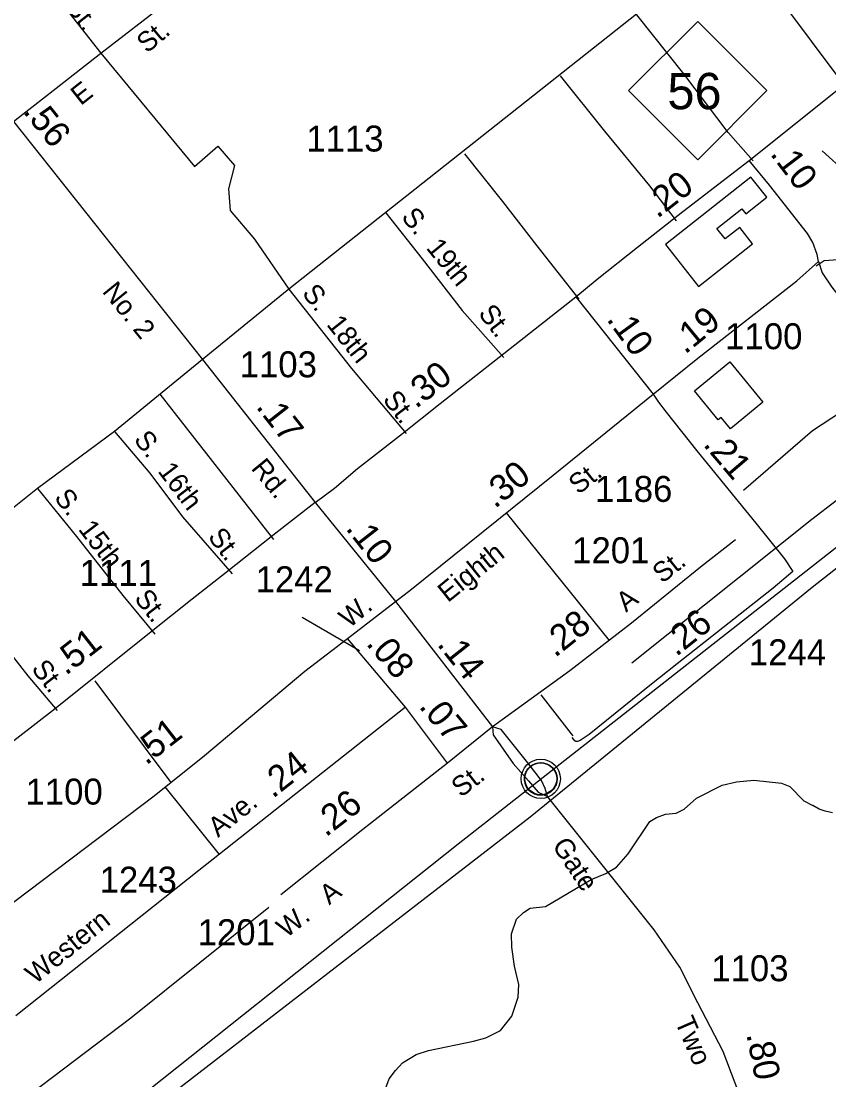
# Model space of a CAD drawing. Extents: x 2056842 to 2160602, y 826753 to 1016856.
# Drawn here: x 2070103 to 2073990, y 864781 to 869878 of the extents above; entities that cross this region are included whole.
import ezdxf

# ---------------------------------------------------------------- set-up
doc = ezdxf.new("R2010")
doc.units = 0
for name, color, linetype in [('Exist Boundary Land Use Reservation Military US Department of Defense', 7, 'Continuous'), ('Exist Civil Demographics Community CELL', 7, 'Continuous'), ('Exist Cultural Warehouse Building Footprint', 7, 'Continuous'), ('Exist Hydrographic Creek Single Shore', 7, 'Continuous'), ('Exist Railroad Mainline', 7, 'Continuous'), ('Exist Railroad Siding', 7, 'Continuous'), ('Exist Road Non-System Type 51', 7, 'Continuous'), ('Exist Road Non-System Type 51 Label', 7, 'Continuous'), ('Exist Road Primary NC Attributed', 7, 'Continuous'), ('Exist Road Primary NC Service Mileage Hundredths English Label', 7, 'Continuous'), ('Exist Road Primary NC Shield CELL', 7, 'Continuous'), ('Exist Road Primary NC Shield Number Label', 7, 'Continuous'), ('Exist Road Secondary Mileage Hundredths English Label', 7, 'Continuous'), ('Exist Road Secondary Type 51 Attributed', 7, 'Continuous'), ('Exist Road Secondary Type 51 Divided Attributed', 7, 'Continuous'), ('Exist Road Secondary Type 51 Label', 7, 'Continuous'), ('Exist Road Secondary Type 51 Number Label', 7, 'Continuous')]:
    doc.layers.add(name, color=color, linetype=linetype)

msp = doc.modelspace()

# ---------------------------------------------------------------- linework, layer by layer
at = {"layer": 'Exist Boundary Land Use Reservation Military US Department of Defense'}
msp.add_lwpolyline([(2079729.3, 873057.2), (2079217.9, 872231.6), (2078917.6, 871495.8), (2078852.5, 871275.5), (2078751.7, 871162.9), (2076995.4, 869694.7), (2075448.8, 868458.6), (2072205.6, 865914.9), (2069683.3, 863910.7), (2068119, 862645.9), (2067327.2, 862021.6)], dxfattribs=at)
at = {"layer": 'Exist Civil Demographics Community CELL'}
msp.add_lwpolyline([(2072526, 866242.3), (2072527, 866247.9), (2072528.8, 866254.5), (2072531.7, 866261.7), (2072534.6, 866267.4), (2072538, 866273.2), (2072541.7, 866278.3), (2072545.7, 866282.6), (2072550.3, 866287.2), (2072555.8, 866291.8), (2072561.2, 866295.5), (2072566.1, 866298.4), (2072571.2, 866300.8), (2072576.6, 866303.1), (2072582.3, 866304.9), (2072586.6, 866306.1), (2072591.5, 866306.8), (2072595.6, 866307.5), (2072601.9, 866307.8), (2072606.4, 866307.7), (2072612, 866307.4), (2072616.9, 866306.7), (2072621.9, 866305.7), (2072626.9, 866304.3), (2072632, 866302.4), (2072638.7, 866299.4), (2072644.9, 866296), (2072650, 866292.4), (2072655.2, 866288.4), (2072658.5, 866285.3), (2072662.6, 866280.9), (2072666.5, 866276.2), (2072669.5, 866271.6), (2072672.7, 866266.6), (2072675.1, 866261.4), (2072677.2, 866256.4), (2072678.7, 866251.4), (2072680, 866246.8), (2072681.1, 866240.7), (2072681.7, 866236.1), (2072682, 866230.1), (2072681.8, 866224.3), (2072681.2, 866218.6), (2072680.3, 866213.1), (2072678.7, 866206.9), (2072676.8, 866201.1), (2072674.5, 866196), (2072671.3, 866190), (2072668, 866184.7), (2072664.6, 866180), (2072660.4, 866175.3), (2072655.1, 866170.3), (2072650.1, 866166.2), (2072645, 866162.7), (2072640.7, 866160.2), (2072633.9, 866157), (2072626.8, 866154.3), (2072620.8, 866152.8), (2072614.2, 866151.5), (2072609.8, 866151.1), (2072605.3, 866150.8), (2072599.7, 866150.8), (2072595.4, 866151.2), (2072589.8, 866151.9), (2072583.9, 866153.2), (2072579.3, 866154.5), (2072574.1, 866156.4), (2072569.5, 866158.4), (2072565.6, 866160.7), (2072558.8, 866164.7), (2072553.2, 866169), (2072548.3, 866173.5), (2072543.8, 866178.3), (2072540.7, 866182.3), (2072537.7, 866186.5), (2072533.6, 866193.6), (2072531.9, 866197.1), (2072530.2, 866201.1), (2072527.6, 866209.3), (2072526, 866216.4), (2072525.3, 866221.5), (2072525, 866227.9), (2072525, 866232.6), (2072525.5, 866239)], close=True, dxfattribs=at)
for centre, radius in [((2072603.6, 866229.9), 94.3), ((2072603.4, 866230.2), 76.7)]:
    msp.add_circle(centre, radius, dxfattribs=at)
at = {"layer": 'Exist Cultural Warehouse Building Footprint'}
for points in [[(2073614.1, 869127.4), (2073203.4, 868803.4), (2073362.8, 868601.2), (2073623.1, 868806.5), (2073561.3, 868884.8), (2073490.9, 868829.3), (2073451, 868879.9), (2073571.1, 868974.6), (2073590.1, 868950.6), (2073690.9, 869030.1)], [(2073512.7, 868237.5), (2073672.1, 868044.1), (2073516, 867915.3), (2073471.4, 867969.4), (2073457.7, 867958.1), (2073342.8, 868097.5)]]:
    msp.add_lwpolyline(points, close=True, dxfattribs=at)
at = {"layer": 'Exist Hydrographic Creek Single Shore'}
for points in [[(2071858.2, 864741.9), (2071874.1, 864785.8), (2071904.1, 864826), (2071938.1, 864861.9), (2072003.9, 864902.2), (2072063.9, 864922.3), (2072279.7, 864966.7), (2072339.8, 864982.8), (2072409.6, 865018.8), (2072463.6, 865086.9), (2072495.3, 865179.1), (2072497.3, 865239), (2072477.2, 865327.1), (2072464.9, 865418.9), (2072462.8, 865483), (2072486.7, 865554.9), (2072520.5, 865587), (2072552.6, 865607.1), (2072626.5, 865615.2), (2072846.3, 865745.7), (2072916.3, 865773.9), (2072968.1, 865803.8), (2073024, 865868), (2073127.9, 866024.1), (2073159.7, 866044.3), (2073203.6, 866060.4), (2073255.7, 866064.5), (2073293.7, 866084.5), (2073353.6, 866136.5), (2073477.3, 866198.7), (2073545.5, 866214.9), (2073629.4, 866223), (2073761.4, 866209.3), (2073801.5, 866193.4), (2073869.6, 866123.6), (2073913.3, 866101.8)], [(2074007.9, 866065.8), (2073971.9, 866073.7), (2073943.9, 866083.5), (2073913.3, 866101.8)]]:
    msp.add_lwpolyline(points, dxfattribs=at)
at = {"layer": 'Exist Railroad Mainline'}
msp.add_lwpolyline([(2077141.8, 869689), (2077103.2, 869658.3), (2073909.4, 867150.4), (2072551.8, 866045), (2070604.6, 864539.6), (2068671.2, 863006.8), (2068469.9, 862844.9), (2068294.9, 862704.5), (2068034.7, 862501.8), (2067817.2, 862332.3), (2067721.7, 862256.3)], dxfattribs=at)
at = {"layer": 'Exist Railroad Siding'}
for points in [[(2075214.7, 868475), (2074492.9, 867928.2), (2073908.4, 867478.5), (2073042.4, 866786)], [(2075214.7, 868475), (2074727.7, 868402.3), (2074340.2, 868185.8), (2073911.2, 867904.7), (2073578.9, 867618.9)]]:
    msp.add_lwpolyline(points, dxfattribs=at)
at = {"layer": 'Exist Road Non-System Type 51'}
for p, q in [((2073534.9, 870276.7), (2074062.8, 869570.7)), ((2070770.5, 868081.8), (2071316.4, 867381.7)), ((2072437.3, 867510.3), (2072933.4, 866896.6)), ((2070457.8, 866701.1), (2070822.8, 866212.3)), ((2071056.5, 865866.2), (2070796.4, 866191.1)), ((2070958, 865788), (2070076.3, 865088.1))]:
    msp.add_line(p, q, dxfattribs=at)
for points in [[(2070485.6, 869724.4), (2071117.9, 870214.1), (2071529.8, 870554.7), (2071803.1, 870758.1)], [(2069936.6, 870427.2), (2070125.8, 870184.2), (2070485.6, 869724.4)], [(2073625.7, 869204.9), (2073506.1, 869341.7), (2073292.4, 869624.2), (2073066.3, 869908.5)], [(2070044.1, 869378.5), (2070233.8, 869526.1), (2070485.6, 869724.4)], [(2070485.6, 869724.4), (2070936.6, 869177.6), (2071049.8, 869276), (2071130.2, 869183.6), (2071100.4, 869070.3), (2071109.3, 868966), (2071225.5, 868828.8), (2071390.5, 868587.8)], [(2072697.6, 869614.1), (2072909.5, 869348.4), (2073126.3, 869085.3), (2073255.9, 868916.9)], [(2072236.6, 869239.2), (2072419.1, 869010.4), (2072584.4, 868795.7), (2072785.9, 868539)], [(2073928.8, 868699.6), (2073967.9, 868726), (2074033.5, 868730.4), (2074310.6, 868942.1), (2074347.8, 869012.2), (2074335.9, 869082.2), (2074281.5, 869136.6), (2074074.4, 869147.1), (2073958.3, 869252.9)], [(2071857.5, 868955.2), (2072033.3, 868733.1), (2072225.4, 868484.2), (2072425.8, 868258.4)], [(2071390.5, 868587.8), (2071692.2, 868205.5), (2071955.1, 867893.2)], [(2070551.9, 867902.1), (2070722.4, 867701.6), (2070878.8, 867491.5), (2071117.9, 867216.4)], [(2070181.7, 867627.1), (2070369.4, 867396.1), (2070591.7, 867112.5), (2070745.5, 866926.5)], [(2069717.7, 867261.2), (2069933.3, 866982), (2070134.4, 866725.7), (2070275.5, 866558.3)], [(2072603.6, 866634.8), (2072749.4, 866446.6), (2072757.4, 866436.9)], [(2069882.6, 864924.1), (2070088.2, 864667.7), (2070630.4, 865079.1), (2071294.8, 865611.4)]]:
    msp.add_lwpolyline(points, dxfattribs=at)
at = {"layer": 'Exist Road Primary NC Attributed'}
for points in [[(2073605.9, 869207.8), (2074446.4, 869879.4), (2074652.8, 870041.2), (2075203.2, 870477.2), (2075559.9, 870753.7)], [(2072771.9, 868550.5), (2072875.1, 868635.4), (2073069.3, 868790.1), (2073287.1, 868961.9), (2073605.9, 869207.8)], [(2071517.7, 867560.5), (2071611, 867629.8), (2071721.7, 867723.6), (2071937.8, 867893.3), (2072119.9, 868037.6), (2072402.5, 868260.2), (2072771.9, 868550.5)]]:
    msp.add_lwpolyline(points, dxfattribs=at)
at = {"layer": 'Exist Road Primary NC Shield CELL'}
msp.add_lwpolyline([(2073026, 869543.5), (2073359, 869876.5), (2073692, 869543.5), (2073359, 869210.5)], close=True, dxfattribs=at)
at = {"layer": 'Exist Road Secondary Type 51 Attributed'}
for p, q in [((2070551.9, 867902.1), (2070181.7, 867627.1)), ((2070181.7, 867627.1), (2069717.7, 867261.2)), ((2070728.1, 866937.6), (2070267.1, 866569)), ((2071951.7, 866574.2), (2071672.6, 866905.6)), ((2070267.1, 866569), (2069896.1, 866280.7)), ((2071951.7, 866574.2), (2070958, 865788)), ((2072154.3, 866305.2), (2071951.7, 866574.2))]:
    msp.add_line(p, q, dxfattribs=at)
for points in [[(2076671.9, 872768.2), (2071390.5, 868587.8), (2070976, 868248.9)], [(2069141.2, 870568.8), (2069519.3, 870096), (2070065.6, 869395.3), (2070976, 868248.9)], [(2073939.6, 868720.5), (2073933.9, 868754.9), (2073913.3, 868812.2), (2073886.5, 868855.8), (2073705, 869088.3), (2073605.9, 869207.8)], [(2073144.5, 868081.8), (2073358.8, 868255.7), (2073836.4, 868628.1), (2073939.6, 868720.5)], [(2073939.6, 868720.5), (2073958.4, 868666.1), (2074005.1, 868597.9), (2074160.1, 868398.1), (2074344.8, 868174.5), (2074509.4, 867957.6), (2074577.9, 867877.2), (2074618.1, 867871.2)], [(2072771.9, 868550.5), (2073144.5, 868081.8)], [(2070976, 868248.9), (2070551.9, 867902.1)], [(2070976, 868248.9), (2071517.7, 867560.5)], [(2071903.7, 867083.1), (2071981.1, 867142.6), (2072662.6, 867691.9), (2073144.5, 868081.8)], [(2073144.5, 868081.8), (2073170.7, 868043.3), (2073206.7, 867995.2), (2073355.2, 867808.5), (2073638.1, 867460.6), (2073775.9, 867289.5), (2073817.2, 867228)], [(2071517.7, 867560.5), (2071313.3, 867401.9), (2071089.9, 867224.1)], [(2071517.7, 867560.5), (2071903.7, 867083.1)], [(2073540.4, 867381.2), (2073372.8, 867249.6), (2073039.9, 866979.1), (2072743.4, 866749.5), (2072370.9, 866479.7)], [(2071089.9, 867224.1), (2070925, 867094.2), (2070728.1, 866937.6)], [(2073817.2, 867228), (2073722.8, 867148.5), (2073479.8, 866957.7), (2073260.5, 866784.1), (2073127.9, 866679.8), (2072837.2, 866443.8), (2072803.4, 866420.8), (2072793, 866415.1), (2072779.5, 866410.4), (2072771.5, 866409.5), (2072766.7, 866412.7), (2072755, 866428.3)], [(2071672.6, 866905.6), (2071903.7, 867083.1)], [(2071903.7, 867083.1), (2072370.9, 866479.7)], [(2069800.3, 865437.4), (2070743.3, 866148.4), (2070985.3, 866342.9), (2071468, 866748.4), (2071672.6, 866905.6)], [(2072370.9, 866479.7), (2072154.3, 866305.2)], [(2072154.3, 866305.2), (2071746.8, 865986.1), (2071352.5, 865670.7)], [(2074324.2, 863555.3), (2074200.8, 863648.2), (2074166.2, 863671.2), (2073945.3, 863820.7), (2073797.9, 863943.3), (2073727.3, 864047.2), (2073660.8, 864250.9), (2073645.2, 864405.8), (2073578.8, 864659.3), (2073481.1, 864917), (2073359.6, 865150.9), (2073272.4, 865323.4), (2073149.9, 865502.1), (2072636.1, 866145.1)]]:
    msp.add_lwpolyline(points, dxfattribs=at)
at = {"layer": 'Exist Road Secondary Type 51 Divided Attributed'}
for points in [[(2072636.1, 866145.1), (2072624.2, 866182.7), (2072606.9, 866222.2), (2072540.5, 866307.6), (2072413.6, 866467.1), (2072370.9, 866479.7)], [(2072370.9, 866479.7), (2072374.7, 866441.4), (2072470.9, 866303.4), (2072545, 866219.8), (2072591, 866165.4), (2072636.1, 866145.1)]]:
    msp.add_lwpolyline(points, dxfattribs=at)
at = {"layer": 'Exist Road Secondary Type 51 Number Label'}
msp.add_line((2071730.3, 866845.6), (2071454.8, 867007.1), dxfattribs=at)

# ---------------------------------------------------------------- texts
at = {"layer": 'Exist Road Non-System Type 51 Label'}
for s, rotation, p in [('St.', 307.8499, (2070311.4, 869946)), ('St.', 39.9424, (2070708.2, 869720.3)), ('E', 38.3138, (2070389.1, 869468.6)), ('S.  19th', 308.9697, (2071928.3, 868933.6)), ('S.  18th', 308.3068, (2071450.9, 868566.3)), ('St.', 307.2946, (2072299.3, 868469.9)), ('St.', 307.2946, (2071839.5, 868055.2)), ('S.  16th', 307.2946, (2070641.3, 867862.3)), ('S.  15th', 307.5565, (2070258.1, 867582.3)), ('St.', 307.2946, (2070997.8, 867394.3)), ('St.', 307.5565, (2070643.3, 867097.7)), ('St.', 307.5565, (2070148.3, 866759)), ('Ave.', 38.6735, (2071050, 865945)), ('Western', 38.8195, (2070170.8, 865237.8))]:
    msp.add_text(s, height=95, rotation=rotation, dxfattribs=at).set_placement(p)
at = {"layer": 'Exist Road Primary NC Service Mileage Hundredths English Label'}
for s, rotation, p in [('.20', 37.9179, (2073164.9, 868925.2)), ('.30', 37.8582, (2072002.6, 868009.3))]:
    msp.add_text(s, height=125, rotation=rotation, dxfattribs=at).set_placement(p)
at = {"layer": 'Exist Road Primary NC Shield Number Label'}
msp.add_text('56', height=175, dxfattribs=at).set_placement((2073213.1, 869453.8))
at = {"layer": 'Exist Road Secondary Mileage Hundredths English Label'}
for s, rotation, p in [('.56', 308.4533, (2070108.4, 869441.8)), ('.10', 307.3891, (2073704.1, 869238.1)), ('.19', 39.3843, (2073298.1, 868271)), ('.10', 306.0143, (2072917.1, 868442.1)), ('.17', 308.0923, (2071229.3, 868020.4)), ('.21', 310.4083, (2073381.6, 867837.7)), ('.30', 38.8691, (2072382.7, 867528.2)), ('.10', 307.9984, (2071661.1, 867434.7)), ('.28', 38.4492, (2072672, 866810.9)), ('.26', 38.6464, (2073255.5, 866815.4)), ('.51', 38.0757, (2070317.5, 866724.7)), ('.08', 310.111, (2071759.2, 866879.1)), ('.14', 308.6019, (2072100.9, 866876.5)), ('.07', 309.6799, (2072013.4, 866576.9)), ('.51', 37.8756, (2070704, 866292.3)), ('.24', 38.3502, (2071314.1, 866132.5)), ('.26', 37.7011, (2071568.9, 865946.6)), ('.80', 280.8755, (2073592.6, 865000))]:
    msp.add_text(s, height=125, rotation=rotation, dxfattribs=at).set_placement(p)
at = {"layer": 'Exist Road Secondary Type 51 Label'}
for s, rotation, p in [('No. 2', 309.189, (2070489, 868574.7)), ('Rd.', 309.318, (2071205.5, 867723.6)), ('St.', 38.3437, (2072784.9, 867595.6)), ('Eighth', 38.8406, (2072156.2, 867075.8)), ('St.', 38.4492, (2073188.4, 867167.6)), ('A', 38.4492, (2073014.1, 867029.2)), ('W.', 39.7081, (2071681.8, 866951.9)), ('St.', 37.7011, (2072219.6, 866137)), ('Gate', 303.4556, (2072655.2, 865908.8)), ('W.   A', 37.7011, (2071378.6, 865460.5)), ('Two', 293.3044, (2073247.4, 865061.5))]:
    msp.add_text(s, height=95, rotation=rotation, dxfattribs=at).set_placement(p)
at = {"layer": 'Exist Road Secondary Type 51 Number Label'}
for s, p in [('1113', (2071475.2, 869250.3)), ('1100', (2073490.9, 868298.5)), ('1103', (2071154.3, 868163.3)), ('1186', (2072865.1, 867563.3)), ('1201', (2072754.5, 867267.8)), ('1111', (2070384.6, 867159.1)), ('1242', (2071230.8, 867128.4)), ('1244', (2073604.9, 866776.8)), ('1100', (2070123.5, 866105.9)), ('1243', (2070480.2, 865682)), ('1201', (2070951.9, 865428.9)), ('1103', (2073424.1, 865255.4))]:
    msp.add_text(s, height=125, dxfattribs=at).set_placement(p)

doc.saveas('drawing.dxf')
